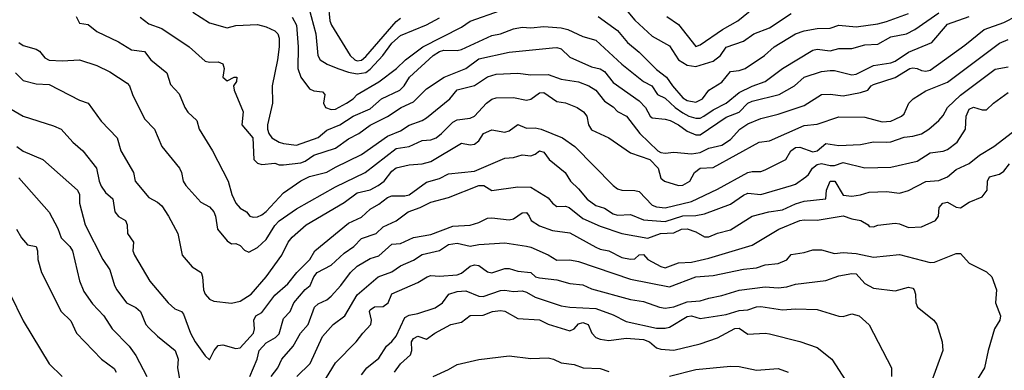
# Model space of a CAD drawing. Header units: metres. Extents: x -46681 to -43747, y -240911 to -237677.
# Tile 895 of 1056: x -44163 to -44050, y -238924 to -238884. Entities that reach past the tile are written whole.
import ezdxf

# ---------------------------------------------------------------- set-up
doc = ezdxf.new("R2010")
doc.units = ezdxf.units.M
doc.layers.add('CONTOUR_INDEX', color=1, linetype='Continuous')
doc.layers.add('CONTOUR_INTER', color=3, linetype='Continuous')

msp = doc.modelspace()

# ---------------------------------------------------------------- linework, layer by layer
at = {"layer": 'CONTOUR_INDEX'}
for points, elevation in [([(-44149.6, -238883.59), (-44148.6, -238884.37), (-44147.1, -238884.91), (-44143.96, -238887.02), (-44142.1, -238888.67), (-44141.6, -238888.79), (-44140.6, -238888.75), (-44140.1, -238888.98), (-44139.92, -238889.52), (-44140.09, -238890.52), (-44139.6, -238890.93), (-44138.77, -238890.52), (-44138.45, -238890.52), (-44138.5, -238891.02), (-44138.84, -238891.52), (-44138.78, -238892.02), (-44137.73, -238894.52), (-44137.88, -238896.02), (-44136.62, -238897.52), (-44136.51, -238900.02), (-44136.1, -238900.44), (-44135.6, -238900.58), (-44134.1, -238900.41), (-44133.6, -238900.61), (-44133.1, -238900.63), (-44131.1, -238900.37), (-44130.6, -238900.2), (-44129.59, -238899.52), (-44127.1, -238898.68), (-44125.6, -238897.61), (-44124.43, -238897.02), (-44123.1, -238896.04), (-44121.1, -238895.04), (-44119.53, -238894.02), (-44118.1, -238893.35), (-44116.6, -238891.87), (-44114.59, -238890.52), (-44112.1, -238889.5), (-44110.6, -238888.42), (-44107.1, -238887.62), (-44102.1, -238887.12), (-44101.6, -238887.1), (-44101.1, -238887.26), (-44100.1, -238888.21), (-44097.6, -238889.31), (-44096.6, -238889.54), (-44096.1, -238889.85), (-44095.1, -238891.12), (-44092.1, -238893.25), (-44091.37, -238894.02), (-44090.86, -238895.02), (-44090.6, -238895.19), (-44089.1, -238895.35), (-44088.56, -238895.52), (-44087.6, -238896.01), (-44086.6, -238896.74), (-44085.6, -238897.16), (-44085.1, -238897.17), (-44082.1, -238895.14), (-44080.6, -238894.56), (-44079.6, -238893.51), (-44079.1, -238893.27), (-44076, -238892.52), (-44074.21, -238891.52), (-44073.1, -238890.51), (-44071.1, -238889.88), (-44070.1, -238889.76), (-44069.6, -238889.74), (-44067.6, -238890.24), (-44067.1, -238890.16), (-44065.1, -238889.18), (-44063.1, -238888.86), (-44062.6, -238888.68), (-44061.1, -238887.64), (-44058.41, -238886.52), (-44056.6, -238884.4), (-44054.11, -238883.52)], 115), ([(-44136.98, -238925.02), (-44136.13, -238923.02), (-44135.89, -238922.02), (-44135.1, -238921.15), (-44134, -238920.52), (-44133.6, -238920.11), (-44133.1, -238918.31), (-44132.33, -238917.52), (-44131.91, -238916.52), (-44130.6, -238914.98), (-44130.03, -238914.52), (-44129.58, -238913.52), (-44129.2, -238913.02), (-44127.6, -238912.19), (-44126.1, -238910.8), (-44124.99, -238910.02), (-44124.1, -238909.11), (-44122.43, -238908.52), (-44121.6, -238907.77), (-44120.1, -238907.08), (-44118.74, -238906.02), (-44117.33, -238905.52), (-44116.1, -238904.91), (-44114.1, -238904.37), (-44110.6, -238903.02), (-44110, -238903.02), (-44109.1, -238903.57), (-44106.1, -238903.16), (-44104.6, -238903.21), (-44102.6, -238904.42), (-44102.1, -238905.05), (-44101.6, -238905.42), (-44100.6, -238905.39), (-44100.19, -238905.52), (-44098.6, -238906.79), (-44096.6, -238907.69), (-44094.1, -238908.53), (-44091.1, -238909.08), (-44089.64, -238908.52), (-44088.1, -238908.47), (-44087.25, -238908.02), (-44086.6, -238908), (-44085.6, -238908.34), (-44084.6, -238908.93), (-44084.1, -238908.91), (-44083.1, -238908.5), (-44081.6, -238908.11), (-44079.1, -238906.52), (-44077.18, -238906.02), (-44075.6, -238905.81), (-44074.1, -238905.11), (-44073.1, -238904.79), (-44070.6, -238904.55), (-44070.54, -238903.52), (-44070.1, -238902.49), (-44069.58, -238902.52), (-44068.6, -238904.11), (-44067.6, -238904.23), (-44066.6, -238904.09), (-44065.6, -238903.78), (-44063.6, -238903.7), (-44062.1, -238903.87), (-44061.1, -238903.59), (-44059.1, -238902.54), (-44057.6, -238902.44), (-44056.6, -238902.01), (-44055.6, -238901.14), (-44054.1, -238900.47), (-44052.9, -238899.52), (-44051.25, -238898.52), (-44049.1, -238896.86)], 120), ([(-44163.82, -238898.52), (-44163.1, -238899.05), (-44160.83, -238900.02), (-44156.83, -238903.52), (-44156.59, -238904.02), (-44156.61, -238905.02), (-44155.94, -238907.52), (-44153.92, -238911.52), (-44153.1, -238912.73), (-44152.56, -238914.52), (-44152.28, -238915.02), (-44151.17, -238916.52), (-44150.1, -238917.05), (-44149.57, -238917.52), (-44148.94, -238919.02), (-44148.6, -238919.39), (-44147.6, -238920.37), (-44145.56, -238922.02), (-44145.22, -238923.02), (-44145.32, -238924.02), (-44145.02, -238925.52)], 120), ([(-44120.3, -238924.52), (-44119.6, -238923.57), (-44118.44, -238922.52), (-44118.31, -238922.02), (-44118.36, -238921.02), (-44118.1, -238920.65), (-44117.6, -238920.35), (-44116.6, -238920.72), (-44115.65, -238920.02), (-44113.81, -238919.02), (-44112.6, -238918.77), (-44111.6, -238917.99), (-44110.1, -238917.96), (-44109, -238917.52), (-44108.1, -238917.39), (-44107.6, -238917.5), (-44106.1, -238918.32), (-44103.6, -238918.47), (-44102.6, -238918.97), (-44100.1, -238919.75), (-44099.6, -238919.53), (-44099.1, -238918.95), (-44098.6, -238918.78), (-44097.99, -238919.02), (-44097.55, -238920.02), (-44097.1, -238920.5), (-44096.6, -238920.71), (-44095.6, -238920.88), (-44093.6, -238920.59), (-44091.6, -238920.74), (-44090.92, -238921.02), (-44090.1, -238921.71), (-44089.6, -238921.88), (-44088.1, -238921.98), (-44085.1, -238921.23), (-44083.1, -238920.57), (-44081.1, -238919.48), (-44080.6, -238919.45), (-44079.6, -238920.12), (-44077.6, -238920), (-44077.1, -238920.08), (-44073.6, -238920.98), (-44071.6, -238921.69), (-44069.92, -238923.02), (-44068.32, -238925.52)], 125)]:
    msp.add_lwpolyline(points, dxfattribs=dict(at, elevation=elevation))
at = {"layer": 'CONTOUR_INTER'}
for points, elevation in [([(-44127.93, -238882.02), (-44127.74, -238884.02), (-44127.57, -238884.52), (-44125.41, -238888.02), (-44124.89, -238888.52), (-44124.6, -238888.63), (-44124.1, -238888.56), (-44123.6, -238888.13), (-44120.1, -238884.12), (-44119.6, -238883.72)], 111), ([(-44143.54, -238883.02), (-44141.6, -238884.24), (-44139.6, -238884.82), (-44138.6, -238884.58), (-44136.1, -238884.43), (-44135.1, -238884.71), (-44134.1, -238885.17), (-44133.75, -238885.52), (-44133.6, -238886.02), (-44133.59, -238887.02), (-44133.78, -238888.52), (-44134.41, -238891.52), (-44134.36, -238893.52), (-44134.93, -238896.02), (-44134.92, -238896.52), (-44134.78, -238897.02), (-44134.42, -238897.52), (-44133.6, -238898), (-44133.1, -238898.18), (-44131.6, -238898.34), (-44129.1, -238897.46), (-44128.1, -238896.64), (-44126.6, -238896.01), (-44125.07, -238895.02), (-44123.1, -238894.16), (-44121.81, -238893.02), (-44119.67, -238892.02), (-44119.19, -238891.52), (-44118.59, -238890.52), (-44115.85, -238888.02), (-44115.1, -238887.55), (-44114.6, -238887.39), (-44113.1, -238887.43), (-44112.6, -238887.33), (-44109.1, -238885.71), (-44108.1, -238885.51), (-44106.6, -238884.93), (-44105.6, -238884.77), (-44104.6, -238884.84), (-44103.1, -238884.68), (-44101.1, -238884.82), (-44100.32, -238885.02), (-44098.6, -238885.83), (-44097.1, -238886.26), (-44094.1, -238889.03), (-44091.61, -238891.02), (-44090.67, -238891.52), (-44089.99, -238892.52), (-44089.1, -238892.94), (-44087.96, -238894.02), (-44087.1, -238894.63), (-44086.41, -238895.02), (-44085.6, -238895.26), (-44085.1, -238895.23), (-44084.66, -238895.02), (-44083.6, -238894.3), (-44082.08, -238893.52), (-44080.6, -238892.28), (-44079.1, -238891.54), (-44077.59, -238891.02), (-44075.6, -238889.5), (-44072.1, -238887.42), (-44071.6, -238887.28), (-44070.1, -238887.5), (-44069.1, -238887.2), (-44067.6, -238887.21), (-44066.1, -238886.8), (-44064.6, -238886.7), (-44063.1, -238885.87), (-44061.32, -238885.52), (-44060.34, -238885.02), (-44057.6, -238883.09)], 114), ([(-44132.1, -238883.6), (-44131.6, -238884.52), (-44131.4, -238887.02), (-44131.45, -238889.52), (-44131.1, -238890.52), (-44130.1, -238891.88), (-44129.6, -238892.1), (-44128.6, -238892.21), (-44128.32, -238892.52), (-44128.49, -238893.52), (-44128.25, -238894.02), (-44127.6, -238894.26), (-44127.1, -238894.2), (-44125.84, -238893.52), (-44125.08, -238893.02), (-44124.61, -238892.52), (-44122.1, -238891.07), (-44120.06, -238889.52), (-44119.05, -238888.52), (-44117.03, -238887.02), (-44112.6, -238884.77), (-44111.6, -238884.05), (-44108.1, -238882.85)], 113), ([(-44130.16, -238882.52), (-44129.35, -238885.52), (-44129.15, -238888.02), (-44128.86, -238888.52), (-44128.05, -238889.02), (-44126.83, -238889.52), (-44125.6, -238889.95), (-44124.6, -238890.12), (-44123.6, -238889.96), (-44123.1, -238889.59), (-44121.66, -238888.02), (-44120.6, -238886.58), (-44119.6, -238885.7), (-44116.6, -238884.48), (-44115.1, -238883.67)], 112), ([(-44096.85, -238883.52), (-44094.6, -238885.12), (-44093.44, -238886.52), (-44092.1, -238887.62), (-44090.1, -238889.62), (-44088.95, -238890.52), (-44088.28, -238891.52), (-44087.1, -238892.91), (-44086.6, -238893.19), (-44085.6, -238893.39), (-44084.8, -238893.02), (-44084.08, -238892.02), (-44082.6, -238891.08), (-44081.6, -238889.87), (-44080.6, -238889.75), (-44079.91, -238889.52), (-44077.69, -238888.02), (-44076.55, -238887.02), (-44074.1, -238885.52), (-44073.1, -238885.17), (-44071.6, -238884.92), (-44070.1, -238884.87), (-44069.1, -238884.53), (-44067.1, -238884.7), (-44064.6, -238884.38), (-44063.6, -238884.12), (-44061.1, -238883.17)], 113), ([(-44093.6, -238882.74), (-44092.6, -238883.94), (-44090.6, -238885.81), (-44088.6, -238886.89), (-44087.6, -238888.53), (-44086.6, -238889.14), (-44085.6, -238889.27), (-44083.6, -238888.68), (-44082.73, -238888.02), (-44082.1, -238887.06), (-44080.1, -238886.38), (-44078.89, -238885.52), (-44077.1, -238884.85), (-44074.6, -238883.18)], 112), ([(-44088.93, -238883.52), (-44087.6, -238884.43), (-44085.6, -238886.98), (-44085.1, -238886.8), (-44082.53, -238885.02), (-44080.75, -238884.02), (-44078.91, -238882.52)], 111), ([(-44156.96, -238883.52), (-44156.6, -238884.28), (-44155.6, -238884.46), (-44154.6, -238885.24), (-44152.1, -238886.44), (-44150.6, -238887.37), (-44149.1, -238887.54), (-44148.36, -238888.52), (-44146.53, -238890.02), (-44146.1, -238891.36), (-44145.1, -238892.42), (-44144.45, -238894.02), (-44144.1, -238894.55), (-44143.09, -238895.52), (-44142.81, -238896.52), (-44141.27, -238899.02), (-44139.47, -238902.52), (-44139.05, -238904.02), (-44138.6, -238905.02), (-44138.1, -238905.6), (-44137.36, -238906.02), (-44136.98, -238906.52), (-44136.6, -238906.65), (-44136.1, -238906.63), (-44135.6, -238906.39), (-44135.1, -238905.99), (-44133.1, -238903.85), (-44131.1, -238902.45), (-44130.1, -238901.98), (-44128.1, -238901.48), (-44127.1, -238900.87), (-44124.1, -238899.41), (-44121.1, -238897.32), (-44119.6, -238896.7), (-44118.6, -238896.05), (-44117.1, -238895.52), (-44116.6, -238895.21), (-44113.91, -238893.02), (-44113.1, -238891.97), (-44111.1, -238891.46), (-44109.6, -238890.46), (-44108.6, -238890.18), (-44106.1, -238890.06), (-44104.6, -238890.25), (-44102.6, -238890.22), (-44101.1, -238890.74), (-44099.1, -238891.06), (-44097.9, -238891.52), (-44097.11, -238892.02), (-44096.1, -238893.27), (-44095.1, -238893.94), (-44094.6, -238894.48), (-44093.56, -238895.02), (-44092.02, -238897.02), (-44089.98, -238899.02), (-44089.6, -238899.21), (-44089.1, -238899.27), (-44088.1, -238899.15), (-44086.1, -238899.37), (-44085.1, -238899.21), (-44084.1, -238898.7), (-44082.6, -238898.36), (-44081.6, -238897.7), (-44080.52, -238896.52), (-44079.6, -238895.91), (-44078.1, -238895.29), (-44076.1, -238894.77), (-44073.1, -238893.78), (-44071.1, -238892.53), (-44070.1, -238892.46), (-44068.6, -238892.67), (-44066.6, -238892.27), (-44065.77, -238892.02), (-44065.37, -238891.52), (-44065.1, -238891.37), (-44062.6, -238890.54), (-44060.94, -238889.52), (-44060.6, -238889.43), (-44060.1, -238889.51), (-44059.6, -238889.76), (-44059.1, -238889.84), (-44058.6, -238889.7), (-44054.6, -238886.82), (-44052.38, -238885.02), (-44050.1, -238884.2), (-44048.6, -238883.45)], 116), ([(-44163.59, -238886.52), (-44163.1, -238886.88), (-44161.6, -238887.28), (-44161.22, -238887.52), (-44160.6, -238888.27), (-44160.1, -238888.55), (-44158.6, -238888.65), (-44156.6, -238888.51), (-44154.6, -238889.16), (-44153.1, -238889.92), (-44151.1, -238891.2), (-44150.85, -238891.52), (-44150.49, -238892.52), (-44149.1, -238895.32), (-44147.94, -238896.52), (-44147.1, -238898.52), (-44145.09, -238901.02), (-44144.85, -238901.52), (-44144.65, -238902.52), (-44144.36, -238903.02), (-44142.6, -238904.91), (-44141.6, -238905.47), (-44141.11, -238906.02), (-44140.92, -238906.52), (-44140.69, -238908.02), (-44139.6, -238909.36), (-44139.1, -238909.71), (-44138.6, -238909.69), (-44138.1, -238909.93), (-44137.6, -238910.45), (-44137.1, -238910.7), (-44136.1, -238910.14), (-44135.1, -238909.21), (-44134.1, -238907.63), (-44133.6, -238907.06), (-44131.6, -238905.7), (-44127.1, -238903.17), (-44123.67, -238901.52), (-44120.1, -238898.74), (-44118.6, -238898.5), (-44117.1, -238897.81), (-44116.1, -238897.73), (-44115.51, -238897.52), (-44114.87, -238897.02), (-44113.6, -238895.69), (-44113.1, -238895.42), (-44111.6, -238895.24), (-44111.1, -238895.03), (-44109.71, -238893.52), (-44109.1, -238893.06), (-44108.6, -238892.88), (-44106.6, -238892.86), (-44105.1, -238893.18), (-44104.6, -238893.05), (-44103.6, -238892.32), (-44103.1, -238892.3), (-44101.6, -238893.31), (-44100.6, -238893.48), (-44099.25, -238894.02), (-44098.52, -238894.52), (-44098.15, -238895.02), (-44097.95, -238896.02), (-44097.6, -238896.6), (-44095.6, -238897.49), (-44093.1, -238899.22), (-44090.88, -238900.02), (-44089.93, -238901.02), (-44089.6, -238902.17), (-44089.2, -238902.52), (-44087.6, -238903.02), (-44087.1, -238902.96), (-44086.27, -238902.52), (-44085.73, -238901.52), (-44085.1, -238901.02), (-44083.6, -238900.94), (-44078.27, -238898.02), (-44077.1, -238897.84), (-44073.1, -238896.09), (-44071.6, -238895.95), (-44069.1, -238895.1), (-44066.1, -238895.11), (-44064.1, -238895.66), (-44063.1, -238895.58), (-44062.6, -238895.37), (-44061.89, -238895.02), (-44061.6, -238894.73), (-44061.04, -238893.52), (-44060.56, -238893.02), (-44059.1, -238892.1), (-44056.6, -238891.11), (-44050.6, -238886.58), (-44049.6, -238886.19)], 117), ([(-44163.97, -238890.02), (-44163.1, -238890.9), (-44161.6, -238891.3), (-44160.1, -238891.38), (-44156.6, -238893.15), (-44155.59, -238893.52), (-44154.1, -238895.6), (-44152.24, -238897.52), (-44151.82, -238899.02), (-44150.38, -238901.52), (-44150.18, -238902.52), (-44148.6, -238904.38), (-44147.6, -238904.91), (-44147.1, -238905.35), (-44146.34, -238906.52), (-44145.28, -238908.52), (-44144.76, -238911.02), (-44143.6, -238912.38), (-44142.59, -238913.02), (-44142.41, -238913.52), (-44142.3, -238915.02), (-44142.12, -238915.52), (-44141.6, -238916.12), (-44141.1, -238916.35), (-44139.1, -238916.56), (-44138.1, -238916.33), (-44136.82, -238915.52), (-44135.1, -238913.51), (-44133.28, -238911.02), (-44132.57, -238909.52), (-44132.1, -238908.94), (-44130.49, -238907.52), (-44126.1, -238904.96), (-44124.6, -238903.85), (-44123.1, -238903.49), (-44122.2, -238903.02), (-44121.51, -238902.52), (-44120.6, -238901.35), (-44120.1, -238900.96), (-44118.6, -238900.62), (-44117.1, -238900.49), (-44116.1, -238900.23), (-44112.6, -238898.11), (-44111.6, -238898.3), (-44111.1, -238898.25), (-44110.6, -238897.87), (-44110.04, -238897.02), (-44109.1, -238896.6), (-44107.6, -238896.84), (-44107.1, -238896.72), (-44106.1, -238895.99), (-44105.1, -238896.38), (-44104.1, -238896.37), (-44103.4, -238896.52), (-44100.95, -238897.52), (-44099.53, -238898.52), (-44095.1, -238903.02), (-44094.6, -238903.4), (-44094.1, -238903.52), (-44092.6, -238903.56), (-44092.1, -238903.7), (-44090.6, -238905.25), (-44090.1, -238905.45), (-44089.1, -238905.56), (-44086.1, -238904.86), (-44083.1, -238903.44), (-44079.6, -238901.51), (-44079.1, -238901.38), (-44078.1, -238901.38), (-44077.6, -238901.2), (-44075.21, -238900.02), (-44074.63, -238899.02), (-44074.1, -238898.63), (-44073.6, -238898.59), (-44072.1, -238899.11), (-44071.6, -238899.02), (-44070.6, -238898.17), (-44069.1, -238898.38), (-44066.6, -238898.26), (-44065.1, -238897.96), (-44063.6, -238898.01), (-44063.1, -238897.95), (-44061.6, -238897.44), (-44060.6, -238897.33), (-44059.6, -238897.03), (-44058.74, -238896.52), (-44057.6, -238895.5), (-44057.1, -238894.94), (-44056.58, -238894.02), (-44055.1, -238892.61), (-44051.1, -238889.6), (-44049.6, -238889.34)], 118), ([(-44165.65, -238893.52), (-44163.1, -238895), (-44159.6, -238896.11), (-44158.69, -238896.52), (-44157.37, -238898.02), (-44156.23, -238899.02), (-44154.64, -238901.02), (-44154.34, -238902.52), (-44154.1, -238903.07), (-44153.6, -238903.81), (-44152.76, -238904.52), (-44152.54, -238906.02), (-44152.1, -238906.58), (-44151.28, -238907.02), (-44151.09, -238907.52), (-44151.08, -238908.52), (-44150.38, -238909.52), (-44150.45, -238910.52), (-44150.27, -238911.02), (-44148.48, -238914.02), (-44146.37, -238916.52), (-44145.6, -238917.2), (-44144.86, -238917.52), (-44144.6, -238917.82), (-44143.8, -238920.02), (-44143.27, -238921.02), (-44142.1, -238922.64), (-44141.6, -238923.08), (-44141.07, -238922.02), (-44140.6, -238921.45), (-44140.1, -238921.38), (-44138.6, -238921.8), (-44138.1, -238921.7), (-44136.54, -238920.02), (-44136.42, -238919.52), (-44136.52, -238918.52), (-44136.26, -238918.02), (-44135.6, -238917.63), (-44134.1, -238915.63), (-44132.6, -238914.34), (-44131.54, -238913.02), (-44130.06, -238911.52), (-44129.5, -238910.52), (-44125.6, -238907.35), (-44124.1, -238906.66), (-44123.1, -238905.73), (-44122.1, -238905.16), (-44121.1, -238904.38), (-44120.6, -238904.19), (-44119.1, -238904.2), (-44118.6, -238904.08), (-44116.6, -238902.63), (-44115.1, -238902.19), (-44114.1, -238901.66), (-44111.1, -238901.36), (-44107.6, -238899.85), (-44106.6, -238899.76), (-44105.6, -238899.45), (-44104.6, -238899.57), (-44104.1, -238899.39), (-44103.6, -238899), (-44103.1, -238899.17), (-44102.47, -238900.02), (-44100.62, -238901.52), (-44100.02, -238902.52), (-44099.1, -238903.38), (-44098.1, -238904.57), (-44097.1, -238905.31), (-44096.1, -238905.63), (-44095.1, -238906.26), (-44094.6, -238906.43), (-44093.1, -238906.36), (-44091.6, -238906.96), (-44089.1, -238907.14), (-44087.1, -238906.49), (-44085.6, -238906.47), (-44084.6, -238906.26), (-44081.6, -238905.14), (-44080.1, -238904.1), (-44079.6, -238903.9), (-44078.1, -238904.02), (-44074.55, -238903.02), (-44074.1, -238902.84), (-44072.91, -238902.02), (-44072.6, -238901.74), (-44072.15, -238901.02), (-44071.6, -238900.59), (-44071.1, -238900.48), (-44070.1, -238900.71), (-44069.6, -238900.7), (-44068.6, -238900.35), (-44066.1, -238900.98), (-44063.1, -238900.87), (-44060.1, -238900.18), (-44058.6, -238899.25), (-44057.1, -238899.05), (-44056.6, -238898.87), (-44055.47, -238898.02), (-44054.53, -238896.52), (-44054.45, -238895.02), (-44054.1, -238894.19), (-44053.6, -238893.97), (-44052.6, -238894.3), (-44052.1, -238894.28), (-44051.3, -238893.52), (-44049.6, -238892.3)], 119), ([(-44134.51, -238925.02), (-44133.76, -238924.02), (-44133.28, -238923.02), (-44131.96, -238921.52), (-44131.15, -238920.02), (-44130.24, -238919.02), (-44129.52, -238917.02), (-44129.1, -238916.62), (-44128.1, -238916.18), (-44127.6, -238915.77), (-44126.47, -238914.52), (-44125.38, -238913.02), (-44124.6, -238912.28), (-44123.1, -238911.4), (-44122.1, -238911.1), (-44120.6, -238909.77), (-44119.6, -238909.69), (-44118.1, -238909.01), (-44116.1, -238908.66), (-44113.6, -238907.7), (-44111.6, -238907.56), (-44110.6, -238907.26), (-44109.6, -238906.77), (-44109.1, -238906.71), (-44107.1, -238906.96), (-44106.6, -238906.84), (-44105.6, -238906.16), (-44105.1, -238906.12), (-44104.77, -238906.52), (-44104.57, -238907.02), (-44103.6, -238907.66), (-44102.1, -238908.17), (-44100.1, -238908.47), (-44097.1, -238910.11), (-44096.6, -238910.34), (-44095.6, -238910.54), (-44094.1, -238911.3), (-44093.1, -238911.5), (-44092.6, -238911.47), (-44092.1, -238910.98), (-44091.6, -238910.97), (-44091.11, -238911.52), (-44089.6, -238912.35), (-44089.1, -238912.48), (-44087.6, -238911.92), (-44086.1, -238911.85), (-44084.1, -238911.36), (-44079.1, -238909.89), (-44076.01, -238908.02), (-44073.6, -238907.04), (-44073.1, -238906.96), (-44071.6, -238907.01), (-44068.6, -238906.51), (-44067.6, -238906.85), (-44066.58, -238907.02), (-44065.73, -238907.52), (-44065.6, -238907.71), (-44065.1, -238907.75), (-44064.6, -238907.59), (-44062.6, -238907.35), (-44062.1, -238907.42), (-44061.1, -238907.85), (-44059.6, -238907.78), (-44057.97, -238907.02), (-44057.63, -238906.52), (-44057.55, -238905.52), (-44057.12, -238905.02), (-44056.6, -238904.94), (-44055.6, -238905.51), (-44055.1, -238905.57), (-44054.1, -238904.93), (-44052.6, -238904.32), (-44052.01, -238903.52), (-44051.98, -238902.52), (-44051.74, -238902.02), (-44050.6, -238901.69), (-44050.1, -238901.34), (-44049.44, -238900.52)], 121), ([(-44163.6, -238902.1), (-44160.1, -238906.09), (-44159.1, -238907.97), (-44158.71, -238909.02), (-44157.72, -238910.02), (-44157.41, -238910.52), (-44156.6, -238913.98), (-44156.1, -238915.2), (-44155.1, -238916.63), (-44153.78, -238918.02), (-44152.84, -238919.52), (-44150.89, -238921.52), (-44150.1, -238922.59), (-44148.85, -238925.02)], 121), ([(-44163.86, -238908.02), (-44163.27, -238909.02), (-44162.6, -238909.83), (-44161.58, -238910.02), (-44161.42, -238910.52), (-44161.4, -238911.52), (-44160.97, -238913.02), (-44158.7, -238917.52), (-44157.6, -238918.59), (-44156.94, -238920.02), (-44154.05, -238923.02), (-44152.6, -238924.1), (-44152.38, -238924.52)], 122), ([(-44131.56, -238925.02), (-44130.02, -238923.52), (-44128.6, -238920.39), (-44127.37, -238919.02), (-44126.04, -238918.02), (-44124.6, -238915.59), (-44122.2, -238913.52), (-44120.6, -238912.94), (-44119.6, -238912.26), (-44118.1, -238911.61), (-44117.1, -238910.97), (-44115.1, -238910.48), (-44114.1, -238909.82), (-44113.1, -238909.63), (-44111.6, -238910), (-44110.6, -238909.82), (-44107.6, -238909.62), (-44105.1, -238909.99), (-44104.6, -238910.11), (-44102.6, -238911.01), (-44101.6, -238911.59), (-44100.1, -238911.57), (-44099.1, -238911.75), (-44093.1, -238913.78), (-44088.6, -238914.69), (-44085.6, -238913.54), (-44083.6, -238913.36), (-44080.1, -238912.66), (-44078.6, -238912.48), (-44077.6, -238912.15), (-44076.1, -238911.98), (-44075.1, -238911.57), (-44074.6, -238910.95), (-44073.1, -238910.71), (-44072.1, -238910.4), (-44071.1, -238910.41), (-44069.6, -238910.82), (-44068.6, -238910.72), (-44067.1, -238910.84), (-44065.1, -238911.27), (-44062.1, -238910.97), (-44058.6, -238911.88), (-44058.1, -238911.82), (-44055.6, -238910.82), (-44055.1, -238910.85), (-44054.1, -238911.97), (-44052.1, -238912.94), (-44051.48, -238913.52), (-44050.93, -238915.02), (-44051.05, -238916.52), (-44050.48, -238918.02), (-44050.56, -238918.52), (-44051.17, -238919.52), (-44051.91, -238922.02), (-44052.34, -238924.02), (-44054.6, -238927.69)], 122), ([(-44129.28, -238927.02), (-44127.1, -238923.45), (-44124.7, -238921.02), (-44123.96, -238920.02), (-44123.01, -238919.02), (-44122.94, -238918.52), (-44123.2, -238917.52), (-44123.1, -238917.32), (-44122.6, -238917), (-44121.6, -238916.96), (-44121.02, -238916.52), (-44120.6, -238915.5), (-44117.6, -238914.19), (-44116.54, -238913.52), (-44116.1, -238913.37), (-44115.1, -238913.45), (-44113.1, -238913.3), (-44112.6, -238913.09), (-44111.6, -238912.31), (-44111.1, -238912.16), (-44110.6, -238912.22), (-44109.6, -238912.95), (-44109.1, -238913.06), (-44107.6, -238912.58), (-44107.1, -238912.55), (-44106.1, -238912.89), (-44104.6, -238913.01), (-44104.04, -238913.52), (-44103.6, -238913.66), (-44101.6, -238913.89), (-44100.1, -238914.31), (-44098.6, -238914.44), (-44097.6, -238914.9), (-44093.1, -238916.14), (-44091.6, -238916.38), (-44089.78, -238917.02), (-44089.1, -238917.14), (-44088.1, -238916.99), (-44086.6, -238916.42), (-44085.1, -238916.29), (-44084.1, -238915.97), (-44082.6, -238915.69), (-44080.6, -238915.05), (-44077.6, -238914.68), (-44076.1, -238914.79), (-44075.1, -238914.67), (-44074.1, -238914.39), (-44070.6, -238913.94), (-44069.1, -238913.42), (-44067.6, -238913.15), (-44067.1, -238913.2), (-44066.1, -238914.3), (-44065.1, -238914.83), (-44062.6, -238915.15), (-44061.1, -238914.7), (-44060.6, -238914.84), (-44060.42, -238915.02), (-44060.28, -238915.52), (-44060.23, -238916.52), (-44060.03, -238917.02), (-44058.15, -238918.52), (-44057.81, -238919.02), (-44057.19, -238921.02), (-44057.13, -238922.02), (-44058.6, -238926.03)], 123), ([(-44164.58, -238915.52), (-44163.1, -238918.59), (-44160.1, -238923.55), (-44158.61, -238925.02)], 123), ([(-44124.1, -238924.84), (-44123.48, -238924.02), (-44122.1, -238922.91), (-44121.22, -238921.52), (-44120.6, -238920.99), (-44120.1, -238920.35), (-44119.1, -238918.21), (-44118.6, -238917.94), (-44117.6, -238917.76), (-44115.6, -238917.1), (-44114.76, -238916.52), (-44114.06, -238915.52), (-44113.1, -238915.21), (-44112.1, -238915.14), (-44110.6, -238915.77), (-44110.1, -238915.79), (-44108.1, -238915.1), (-44107.6, -238915.05), (-44106.6, -238915.21), (-44105.6, -238915.14), (-44105.1, -238915.28), (-44104.1, -238915.88), (-44101.1, -238916.85), (-44100.1, -238917.01), (-44097.1, -238917.18), (-44095.1, -238917.91), (-44093.6, -238918.68), (-44090.1, -238919.44), (-44089.1, -238919.44), (-44088.6, -238919.31), (-44086.6, -238918.09), (-44086.1, -238918.04), (-44085.1, -238918.31), (-44084.6, -238918.25), (-44082.1, -238917.86), (-44080.6, -238917.41), (-44079.6, -238917.32), (-44078.6, -238916.98), (-44078.1, -238916.94), (-44075.6, -238917.34), (-44074.1, -238917.21), (-44071.6, -238917.29), (-44069.1, -238918.05), (-44068.6, -238918.11), (-44067.6, -238917.81), (-44066.77, -238918.02), (-44065.6, -238919.04), (-44063.03, -238924.02), (-44063.03, -238925.02)], 124), ([(-44115.85, -238925.02), (-44114.1, -238924.22), (-44113.1, -238923.62), (-44110.6, -238923.04), (-44107.1, -238922.63), (-44104.6, -238922.93), (-44102.6, -238922.87), (-44101.97, -238923.02), (-44101.1, -238923.45), (-44099.6, -238923.64), (-44098.55, -238924.02), (-44096.6, -238924.1), (-44095.6, -238924.42)], 126), ([(-44088.6, -238924.97), (-44085.6, -238924.2), (-44081.6, -238923.83), (-44080.6, -238923.86), (-44078.6, -238924.27), (-44076.1, -238924.11), (-44074.93, -238924.52)], 126)]:
    msp.add_lwpolyline(points, dxfattribs=dict(at, elevation=elevation))

doc.saveas('drawing.dxf')
